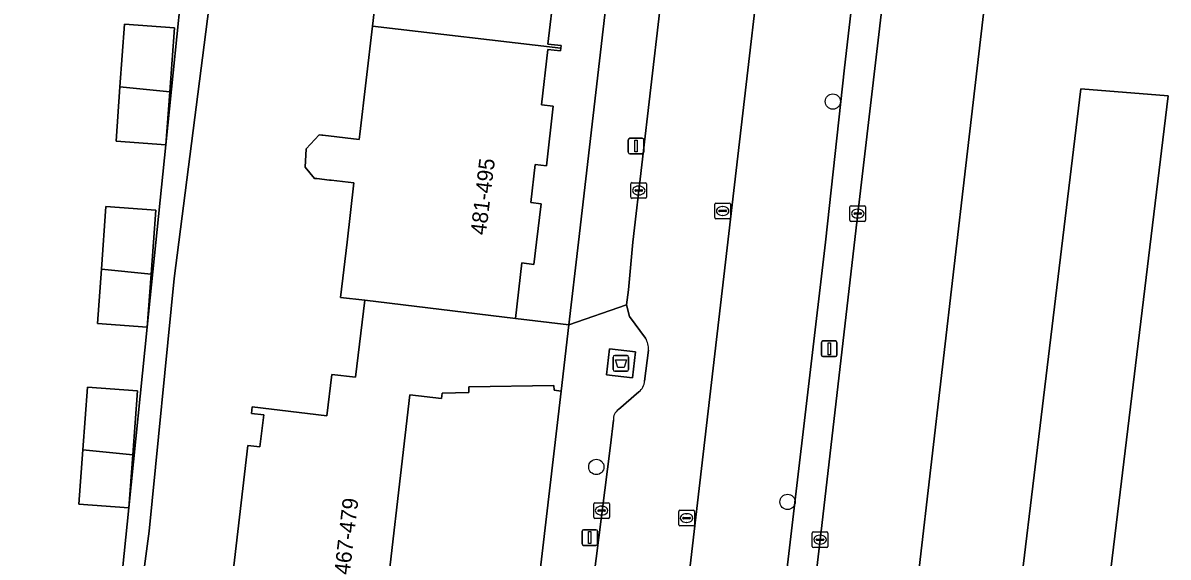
# Model space of a CAD drawing. Extents: x 160856 to 161310, y 384024 to 384878.
# Drawn here: x 161199.1 to 161272.3, y 384479.9 to 384514 of the extents above; entities that cross this region are included whole.
import ezdxf

# ---------------------------------------------------------------- set-up
doc = ezdxf.new("R2010")
doc.units = 0
for name, color, linetype in [('IMGEO_Afval_apart_plaats', 7, 'Continuous'), ('IMGEO_Berm_groen', 7, 'Continuous'), ('IMGEO_Boom', 7, 'Continuous'), ('IMGEO_Erf', 7, 'Continuous'), ('IMGEO_Groenvoorziening', 7, 'Continuous'), ('IMGEO_Kolk', 7, 'Continuous'), ('IMGEO_Lichtmast', 7, 'Continuous'), ('IMGEO_Pand', 7, 'Continuous'), ('IMGEO_Pand_nummerreeks', 7, 'Continuous'), ('IMGEO_Parkeervlak_open', 7, 'Continuous'), ('IMGEO_Rijbaan_lokaal_gesloten', 7, 'Continuous'), ('IMGEO_Rijbaan_lokaal_open', 7, 'Continuous'), ('IMGEO_Voetpad_gesloten', 7, 'Continuous'), ('IMGEO_Voetpad_open', 7, 'Continuous')]:
    doc.layers.add(name, color=color, linetype=linetype)

msp = doc.modelspace()

# ---------------------------------------------------------------- linework, layer by layer
at = {"layer": 'IMGEO_Afval_apart_plaats'}
for p, q in [((161236.804, 384491.859), (161236.804, 384492.659)), ((161236.804, 384492.659), (161236.804, 384491.859)), ((161236.904, 384492.759), (161237.694, 384492.759)), ((161237.694, 384492.759), (161236.904, 384492.759)), ((161237.794, 384492.659), (161237.794, 384491.859)), ((161237.794, 384491.859), (161237.794, 384492.659)), ((161237.694, 384491.759), (161236.904, 384491.759)), ((161236.904, 384491.759), (161237.694, 384491.759))]:
    msp.add_line(p, q, dxfattribs=at)
msp.add_lwpolyline([(161236.947, 384492.473), (161237.651, 384492.473), (161237.502, 384492.003), (161237.096, 384492.003), (161236.947, 384492.473)], dxfattribs=at)
for centre, start, end in [((161236.904, 384492.659), 90, 180), ((161236.904, 384492.659), 90, 180), ((161237.694, 384492.659), 0, 90), ((161237.694, 384492.659), 360, 90), ((161236.904, 384491.859), 180, 270), ((161236.904, 384491.859), 180, 270), ((161237.694, 384491.859), 270, 0), ((161237.694, 384491.859), 270, 0)]:
    msp.add_arc(centre, 0.1, start, end, dxfattribs=at)
at = {"layer": 'IMGEO_Berm_groen'}
for points in [[(161271.226, 384656.034), (161271.075, 384657.442), (161268.546, 384657.7), (161262.738, 384608.287), (161261.545, 384598.151), (161258.141, 384567.697), (161257.931, 384565.814), (161257.361, 384560.886), (161251.303, 384561.613), (161250.737, 384556.74), (161256.785, 384556.041), (161251.596, 384511.132), (161250.377, 384500), (161238.15, 384396.266), (161238.006, 384395.04), (161236.799, 384395.17)], [(161269.166, 384580.645), (161268.148, 384576.401), (161267.446, 384572.759), (161266.816, 384568.826), (161266.33, 384564.879), (161259.354, 384504.899), (161254.88, 384466.32), (161245.611, 384386.656)], [(161237.241, 384373.124), (161237.25, 384373.157), (161237.479, 384374.076), (161237.563, 384374.434), (161237.763, 384375.367), (161238.178, 384378.283), (161238.653, 384382.516), (161239.6, 384390.894), (161241.912, 384411.162), (161243.88, 384428.499), (161246.021, 384446.828), (161247.876, 384462.682), (161250.03, 384480.998), (161252.438, 384501.823), (161254.83, 384522.177)]]:
    msp.add_lwpolyline(points, dxfattribs=at)
msp.add_lwpolyline([(161265.455, 384453.116), (161259.942, 384453.927), (161266.699, 384509.793), (161272.275, 384509.332)], close=True, dxfattribs=at)
at = {"layer": 'IMGEO_Boom'}
for centre in [(161250.845, 384508.977), (161235.727, 384485.643), (161247.951, 384483.41)]:
    msp.add_circle(centre, 0.489, dxfattribs=at)
at = {"layer": 'IMGEO_Erf'}
for points in [[(161218.539, 384591.638), (161214.362, 384549.557), (161212.573, 384530.677), (161211.066, 384515.775), (161208.737, 384497.685), (161207.136, 384481.547), (161205.809, 384471.484), (161203.982, 384463.225), (161201.696, 384458.913), (161189.991, 384439.907)], [(161233.034, 384516.064), (161232.635, 384512.65), (161233.472, 384512.552), (161233.452, 384512.379), (161233.431, 384512.205), (161232.631, 384512.298), (161232.217, 384508.764), (161232.979, 384508.674), (161232.534, 384504.862), (161231.818, 384504.946), (161231.534, 384502.526), (161232.196, 384502.449), (161231.909, 384500), (161231.743, 384498.577), (161230.971, 384498.668), (161230.556, 384495.115), (161233.969, 384494.717), (161234.582, 384500), (161242.07, 384564.539)], [(161198.267, 384468.313), (161202.662, 384466.796), (161201.473, 384463.351), (161202.722, 384462.873), (161204.673, 384471.575), (161205.845, 384483.039), (161207.023, 384494.563), (161208.214, 384506.205), (161209.392, 384517.725), (161206.204, 384517.959), (161206.458, 384521.431), (161206.75, 384525.429), (161209.939, 384525.196), (161210.071, 384527.002), (161195.459, 384528.498)], [(161212.377, 384477.864), (161213.461, 384487.008), (161214.223, 384486.925), (161214.464, 384488.973), (161213.68, 384489.065), (161213.728, 384489.477), (161218.508, 384488.916), (161218.817, 384491.547), (161220.343, 384491.368), (161220.921, 384496.293), (161219.378, 384496.474), (161219.792, 384500), (161220.235, 384503.778), (161218.778, 384503.948), (161218.664, 384503.961), (161217.865, 384504.054), (161217.717, 384504.071), (161217.117, 384504.786), (161217.188, 384505.95), (161218.008, 384506.854), (161218.186, 384506.833), (161218.245, 384506.826), (161220.563, 384506.555), (161220.603, 384506.893), (161221.41, 384513.788), (161222.273, 384521.163)], [(161220.779, 384382.081), (161233.475, 384490.485), (161233.037, 384490.536), (161233.011, 384490.844), (161227.582, 384490.749), (161227.583, 384490.401), (161225.875, 384490.364), (161225.833, 384490.009), (161223.81, 384490.245), (161221.943, 384474.242)]]:
    msp.add_lwpolyline(points, dxfattribs=at)
for points in [[(161208.214, 384506.205), (161205.026, 384506.439), (161205.28, 384509.911), (161205.572, 384513.909), (161208.761, 384513.676), (161208.462, 384509.586)], [(161204.381, 384502.267), (161207.57, 384502.034), (161207.271, 384497.944), (161207.023, 384494.563), (161203.835, 384494.797), (161204.089, 384498.269)], [(161205.845, 384483.039), (161202.657, 384483.273), (161202.911, 384486.745), (161203.203, 384490.743), (161206.392, 384490.51), (161206.093, 384486.42)]]:
    msp.add_lwpolyline(points, close=True, dxfattribs=at)
at = {"layer": 'IMGEO_Groenvoorziening'}
msp.add_lwpolyline([(161265.455, 384453.116), (161272.275, 384509.332), (161266.699, 384509.793), (161259.942, 384453.927)], close=True, dxfattribs=at)
at = {"layer": 'IMGEO_Kolk'}
for p, q in [((161237.938, 384502.87), (161237.938, 384503.722)), ((161238.013, 384503.796), (161238.865, 384503.796)), ((161238.426, 384503.576), (161238.451, 384503.576)), ((161238.939, 384503.722), (161238.939, 384502.87)), ((161238.865, 384502.796), (161238.013, 384502.796)), ((161238.197, 384503.29), (161238.197, 384503.302)), ((161238.635, 384503.253), (161238.237, 384503.253)), ((161238.24, 384503.339), (161238.638, 384503.339)), ((161238.449, 384503.016), (161238.424, 384503.016)), ((161238.681, 384503.302), (161238.681, 384503.29)), ((161243.301, 384501.563), (161243.301, 384502.415)), ((161243.376, 384502.489), (161244.228, 384502.489)), ((161243.603, 384502.032), (161244.001, 384502.032)), ((161243.789, 384502.269), (161243.814, 384502.269)), ((161244.302, 384502.415), (161244.302, 384501.563)), ((161251.937, 384501.397), (161251.937, 384502.249)), ((161252.012, 384502.323), (161252.864, 384502.323)), ((161252.425, 384502.103), (161252.45, 384502.103)), ((161252.938, 384502.249), (161252.938, 384501.397)), ((161244.228, 384501.489), (161243.376, 384501.489)), ((161243.56, 384501.983), (161243.56, 384501.995)), ((161243.998, 384501.946), (161243.6, 384501.946)), ((161243.812, 384501.709), (161243.787, 384501.709)), ((161244.044, 384501.995), (161244.044, 384501.983)), ((161252.864, 384501.323), (161252.012, 384501.323)), ((161252.196, 384501.817), (161252.196, 384501.829)), ((161252.634, 384501.78), (161252.236, 384501.78)), ((161252.239, 384501.866), (161252.637, 384501.866)), ((161252.448, 384501.543), (161252.423, 384501.543)), ((161252.68, 384501.829), (161252.68, 384501.817)), ((161235.562, 384482.434), (161235.562, 384483.286)), ((161235.637, 384483.36), (161236.489, 384483.36)), ((161236.05, 384483.14), (161236.075, 384483.14)), ((161236.563, 384483.286), (161236.563, 384482.434)), ((161236.489, 384482.36), (161235.637, 384482.36)), ((161235.821, 384482.854), (161235.821, 384482.866)), ((161236.259, 384482.817), (161235.861, 384482.817)), ((161235.864, 384482.903), (161236.262, 384482.903)), ((161236.073, 384482.58), (161236.048, 384482.58)), ((161236.305, 384482.866), (161236.305, 384482.854)), ((161240.995, 384481.953), (161240.995, 384482.805)), ((161241.07, 384482.879), (161241.922, 384482.879)), ((161241.254, 384482.373), (161241.254, 384482.385)), ((161241.692, 384482.336), (161241.294, 384482.336)), ((161241.297, 384482.422), (161241.695, 384482.422)), ((161241.483, 384482.659), (161241.508, 384482.659)), ((161241.738, 384482.385), (161241.738, 384482.373)), ((161241.996, 384482.805), (161241.996, 384481.953)), ((161241.922, 384481.879), (161241.07, 384481.879)), ((161241.506, 384482.099), (161241.481, 384482.099)), ((161249.529, 384480.572), (161249.529, 384481.424)), ((161249.604, 384481.498), (161250.456, 384481.498)), ((161249.788, 384480.992), (161249.788, 384481.004)), ((161250.226, 384480.955), (161249.828, 384480.955)), ((161249.831, 384481.041), (161250.229, 384481.041)), ((161250.017, 384481.278), (161250.042, 384481.278)), ((161250.272, 384481.004), (161250.272, 384480.992)), ((161250.53, 384481.424), (161250.53, 384480.572)), ((161250.456, 384480.498), (161249.604, 384480.498)), ((161250.04, 384480.718), (161250.015, 384480.718))]:
    msp.add_line(p, q, dxfattribs=at)
for points in [[(161237.938, 384502.87), (161237.938, 384503.722)], [(161238.013, 384503.796), (161238.865, 384503.796)], [(161238.939, 384503.722), (161238.939, 384502.87)], [(161238.865, 384502.796), (161238.013, 384502.796)], [(161243.301, 384501.563), (161243.301, 384502.415)], [(161243.376, 384502.489), (161244.228, 384502.489)], [(161244.302, 384502.415), (161244.302, 384501.563)], [(161251.937, 384501.397), (161251.937, 384502.249)], [(161252.012, 384502.323), (161252.864, 384502.323)], [(161252.938, 384502.249), (161252.938, 384501.397)], [(161244.228, 384501.489), (161243.376, 384501.489)], [(161252.864, 384501.323), (161252.012, 384501.323)], [(161235.562, 384482.434), (161235.562, 384483.286)], [(161235.637, 384483.36), (161236.489, 384483.36)], [(161236.563, 384483.286), (161236.563, 384482.434)], [(161236.489, 384482.36), (161235.637, 384482.36)], [(161240.995, 384481.953), (161240.995, 384482.805)], [(161241.07, 384482.879), (161241.922, 384482.879)], [(161241.996, 384482.805), (161241.996, 384481.953)], [(161241.922, 384481.879), (161241.07, 384481.879)], [(161249.529, 384480.572), (161249.529, 384481.424)], [(161249.604, 384481.498), (161250.456, 384481.498)], [(161250.53, 384481.424), (161250.53, 384480.572)], [(161250.456, 384480.498), (161249.604, 384480.498)]]:
    msp.add_lwpolyline(points, dxfattribs=at)
for centre, radius, start, end in [((161238.015, 384503.72), 0.0765, 91.55205, 178.44795), ((161238.015, 384503.72), 0.0765, 91.55205, 178.44795), ((161238.863, 384503.72), 0.0765, 1.55205, 88.44795), ((161238.863, 384503.72), 0.0765, 1.55205, 88.44795), ((161238.015, 384502.872), 0.0765, 181.55205, 268.44795), ((161238.015, 384502.872), 0.0765, 181.55205, 268.44795), ((161238.237, 384503.299), 0.0403, 85.87752, 175.75265), ((161238.234, 384503.289), 0.0366, 178.93798, 274.71019), ((161238.638, 384503.296), 0.043, 264.86636, 352.45326), ((161238.642, 384503.301), 0.0386, 1.73085, 96.63898), ((161238.863, 384502.872), 0.0765, 271.55205, 358.44795), ((161238.863, 384502.872), 0.0765, 271.55205, 358.44795), ((161243.378, 384502.413), 0.0765, 91.55205, 178.44795), ((161243.378, 384502.413), 0.0765, 91.55205, 178.44795), ((161243.6, 384501.992), 0.0403, 85.87752, 175.75265), ((161244.005, 384501.994), 0.0386, 1.73085, 96.63898), ((161244.226, 384502.413), 0.0765, 1.55205, 88.44795), ((161244.226, 384502.413), 0.0765, 1.55205, 88.44795), ((161252.014, 384502.247), 0.0765, 91.55205, 178.44795), ((161252.014, 384502.247), 0.0765, 91.55205, 178.44795), ((161252.862, 384502.247), 0.0765, 1.55205, 88.44795), ((161252.862, 384502.247), 0.0765, 1.55205, 88.44795), ((161243.378, 384501.565), 0.0765, 181.55205, 268.44795), ((161243.378, 384501.565), 0.0765, 181.55205, 268.44795), ((161243.597, 384501.982), 0.0366, 178.93798, 274.71019), ((161244.001, 384501.989), 0.043, 264.86636, 352.45326), ((161244.226, 384501.565), 0.0765, 271.55205, 358.44795), ((161244.226, 384501.565), 0.0765, 271.55205, 358.44795), ((161252.014, 384501.399), 0.0765, 181.55205, 268.44795), ((161252.014, 384501.399), 0.0765, 181.55205, 268.44795), ((161252.236, 384501.826), 0.0403, 85.87752, 175.75265), ((161252.233, 384501.816), 0.0366, 178.93798, 274.71019), ((161252.637, 384501.823), 0.043, 264.86636, 352.45326), ((161252.641, 384501.828), 0.0386, 1.73085, 96.63898), ((161252.862, 384501.399), 0.0765, 271.55205, 358.44795), ((161252.862, 384501.399), 0.0765, 271.55205, 358.44795), ((161235.639, 384483.284), 0.0765, 91.55205, 178.44795), ((161235.639, 384483.284), 0.0765, 91.55205, 178.44795), ((161236.487, 384483.284), 0.0765, 1.55205, 88.44795), ((161236.487, 384483.284), 0.0765, 1.55205, 88.44795), ((161235.639, 384482.436), 0.0765, 181.55205, 268.44795), ((161235.639, 384482.436), 0.0765, 181.55205, 268.44795), ((161235.861, 384482.863), 0.0403, 85.87752, 175.75265), ((161235.858, 384482.853), 0.0366, 178.93798, 274.71019), ((161236.262, 384482.86), 0.043, 264.86636, 352.45326), ((161236.266, 384482.865), 0.0386, 1.73085, 96.63898), ((161236.487, 384482.436), 0.0765, 271.55205, 358.44795), ((161236.487, 384482.436), 0.0765, 271.55205, 358.44795), ((161241.072, 384482.803), 0.0765, 91.55205, 178.44795), ((161241.072, 384482.803), 0.0765, 91.55205, 178.44795), ((161241.294, 384482.382), 0.0403, 85.87752, 175.75265), ((161241.291, 384482.372), 0.0366, 178.93798, 274.71019), ((161241.695, 384482.379), 0.043, 264.86636, 352.45326), ((161241.699, 384482.384), 0.0386, 1.73085, 96.63898), ((161241.92, 384482.803), 0.0765, 1.55205, 88.44795), ((161241.92, 384482.803), 0.0765, 1.55205, 88.44795), ((161241.072, 384481.955), 0.0765, 181.55205, 268.44795), ((161241.072, 384481.955), 0.0765, 181.55205, 268.44795), ((161241.92, 384481.955), 0.0765, 271.55205, 358.44795), ((161241.92, 384481.955), 0.0765, 271.55205, 358.44795), ((161249.606, 384481.422), 0.0765, 91.55205, 178.44795), ((161249.606, 384481.422), 0.0765, 91.55205, 178.44795), ((161249.828, 384481.001), 0.0403, 85.87752, 175.75265), ((161249.825, 384480.991), 0.0366, 178.93798, 274.71019), ((161250.229, 384480.998), 0.043, 264.86636, 352.45326), ((161250.233, 384481.003), 0.0386, 1.73085, 96.63898), ((161250.454, 384481.422), 0.0765, 1.55205, 88.44795), ((161250.454, 384481.422), 0.0765, 1.55205, 88.44795), ((161249.606, 384480.574), 0.0765, 181.55205, 268.44795), ((161249.606, 384480.574), 0.0765, 181.55205, 268.44795), ((161250.454, 384480.574), 0.0765, 271.55205, 358.44795), ((161250.454, 384480.574), 0.0765, 271.55205, 358.44795)]:
    msp.add_arc(centre, radius, start, end, dxfattribs=at)
for centre, major_axis, ratio, start_param, end_param in [((161238.425, 384503.296), (-0.387, 0.002), 0.722429, 4.712389, 7.853982), ((161238.45, 384503.296), (-0.39, 0.002), 0.717154, 1.570796, 4.712389), ((161243.788, 384501.989), (-0.387, 0.002), 0.722429, 4.712389, 7.853982), ((161243.813, 384501.989), (-0.39, 0.002), 0.717154, 1.570796, 4.712389), ((161252.424, 384501.823), (-0.387, 0.002), 0.722429, 4.712389, 7.853982), ((161252.449, 384501.823), (-0.39, 0.002), 0.717154, 1.570796, 4.712389), ((161236.049, 384482.86), (-0.387, 0.002), 0.722429, 4.712389, 7.853982), ((161236.074, 384482.86), (-0.39, 0.002), 0.717154, 1.570796, 4.712389), ((161241.482, 384482.379), (-0.387, 0.002), 0.722429, 4.712389, 7.853982), ((161241.507, 384482.379), (-0.39, 0.002), 0.717154, 1.570796, 4.712389), ((161250.016, 384480.998), (-0.387, 0.002), 0.722429, 4.712389, 7.853982), ((161250.041, 384480.998), (-0.39, 0.002), 0.717154, 1.570796, 4.712389)]:
    msp.add_ellipse(centre, major_axis=major_axis, ratio=ratio, start_param=start_param, end_param=end_param, dxfattribs=at)
at = {"layer": 'IMGEO_Lichtmast'}
for p, q in [((161237.772, 384505.734), (161237.772, 384506.534)), ((161237.772, 384506.534), (161237.772, 384505.734)), ((161237.872, 384506.634), (161238.662, 384506.634)), ((161238.662, 384506.634), (161237.872, 384506.634)), ((161238.762, 384506.534), (161238.762, 384505.734)), ((161238.762, 384505.734), (161238.762, 384506.534)), ((161238.662, 384505.634), (161237.872, 384505.634)), ((161237.872, 384505.634), (161238.662, 384505.634)), ((161250.116, 384492.787), (161250.116, 384493.587)), ((161250.116, 384493.587), (161250.116, 384492.787)), ((161250.216, 384493.687), (161251.006, 384493.687)), ((161251.006, 384493.687), (161250.216, 384493.687)), ((161251.106, 384493.587), (161251.106, 384492.787)), ((161251.106, 384492.787), (161251.106, 384493.587)), ((161251.006, 384492.687), (161250.216, 384492.687)), ((161250.216, 384492.687), (161251.006, 384492.687)), ((161234.815, 384480.736), (161234.815, 384481.536)), ((161234.815, 384481.536), (161234.815, 384480.736)), ((161234.915, 384481.636), (161235.705, 384481.636)), ((161235.705, 384481.636), (161234.915, 384481.636)), ((161235.805, 384481.536), (161235.805, 384480.736)), ((161235.805, 384480.736), (161235.805, 384481.536)), ((161235.705, 384480.636), (161234.915, 384480.636)), ((161234.915, 384480.636), (161235.705, 384480.636))]:
    msp.add_line(p, q, dxfattribs=at)
for points in [[(161238.192, 384506.509), (161238.342, 384506.509), (161238.342, 384505.759), (161238.192, 384505.759), (161238.192, 384506.509)], [(161250.536, 384493.562), (161250.686, 384493.562), (161250.686, 384492.812), (161250.536, 384492.812), (161250.536, 384493.562)], [(161235.235, 384481.511), (161235.385, 384481.511), (161235.385, 384480.761), (161235.235, 384480.761), (161235.235, 384481.511)]]:
    msp.add_lwpolyline(points, dxfattribs=at)
for centre, start, end in [((161237.872, 384506.534), 90, 180), ((161237.872, 384506.534), 90, 180), ((161238.662, 384506.534), 0, 90), ((161238.662, 384506.534), 360, 90), ((161237.872, 384505.734), 180, 270), ((161237.872, 384505.734), 180, 270), ((161238.662, 384505.734), 270, 0), ((161238.662, 384505.734), 270, 0), ((161250.216, 384493.587), 90, 180), ((161250.216, 384493.587), 90, 180), ((161251.006, 384493.587), 0, 90), ((161251.006, 384493.587), 360, 90), ((161250.216, 384492.787), 180, 270), ((161250.216, 384492.787), 180, 270), ((161251.006, 384492.787), 270, 0), ((161251.006, 384492.787), 270, 0), ((161234.915, 384481.536), 90, 180), ((161234.915, 384481.536), 90, 180), ((161235.705, 384481.536), 0, 90), ((161235.705, 384481.536), 360, 90), ((161234.915, 384480.736), 180, 270), ((161234.915, 384480.736), 180, 270), ((161235.705, 384480.736), 270, 0), ((161235.705, 384480.736), 270, 0)]:
    msp.add_arc(centre, 0.1, start, end, dxfattribs=at)
at = {"layer": 'IMGEO_Pand'}
for points in [[(161222.273, 384521.163), (161221.41, 384513.788), (161233.452, 384512.379), (161233.472, 384512.552), (161232.635, 384512.65), (161233.034, 384516.064)], [(161221.943, 384474.242), (161223.81, 384490.245), (161225.833, 384490.009), (161225.875, 384490.364), (161227.583, 384490.401), (161227.582, 384490.749), (161233.011, 384490.844), (161233.037, 384490.536), (161233.475, 384490.485), (161233.969, 384494.717), (161230.556, 384495.115), (161220.921, 384496.293), (161220.343, 384491.368), (161218.817, 384491.547), (161218.508, 384488.916), (161213.728, 384489.477), (161213.68, 384489.065), (161214.464, 384488.973), (161214.223, 384486.925), (161213.461, 384487.008), (161212.377, 384477.864)]]:
    msp.add_lwpolyline(points, dxfattribs=at)
for points in [[(161208.462, 384509.586), (161208.761, 384513.676), (161205.572, 384513.909), (161205.28, 384509.911)], [(161231.818, 384504.946), (161232.534, 384504.862), (161232.979, 384508.674), (161232.217, 384508.764), (161232.631, 384512.298), (161233.431, 384512.205), (161233.452, 384512.379), (161221.41, 384513.788), (161220.603, 384506.893), (161220.563, 384506.555), (161218.245, 384506.826), (161218.186, 384506.833), (161218.008, 384506.854), (161217.188, 384505.95), (161217.117, 384504.786), (161217.717, 384504.071), (161217.865, 384504.054), (161218.664, 384503.961), (161218.778, 384503.948), (161220.235, 384503.778), (161219.792, 384500), (161219.378, 384496.474), (161220.921, 384496.293), (161230.556, 384495.115), (161230.971, 384498.668), (161231.743, 384498.577), (161231.909, 384500), (161232.196, 384502.449), (161231.534, 384502.526)], [(161208.462, 384509.586), (161205.28, 384509.911), (161205.026, 384506.439), (161208.214, 384506.205)], [(161204.089, 384498.269), (161207.271, 384497.944), (161207.57, 384502.034), (161204.381, 384502.267)], [(161204.089, 384498.269), (161203.835, 384494.797), (161207.023, 384494.563), (161207.271, 384497.944)], [(161202.911, 384486.745), (161206.093, 384486.42), (161206.392, 384490.51), (161203.203, 384490.743)], [(161202.911, 384486.745), (161202.657, 384483.273), (161205.845, 384483.039), (161206.093, 384486.42)]]:
    msp.add_lwpolyline(points, close=True, dxfattribs=at)
at = {"layer": 'IMGEO_Parkeervlak_open'}
for points in [[(161256.785, 384556.041), (161250.737, 384556.74), (161231.686, 384393.141)], [(161236.799, 384395.17), (161238.006, 384395.04), (161238.15, 384396.266), (161250.377, 384500), (161251.596, 384511.132), (161256.785, 384556.041)]]:
    msp.add_lwpolyline(points, dxfattribs=at)
at = {"layer": 'IMGEO_Rijbaan_lokaal_gesloten'}
for points in [[(161261.966, 384583.337), (161261.579, 384580.114), (161259.33, 384560.777), (161257.178, 384542.439), (161254.83, 384522.177), (161252.438, 384501.823), (161250.03, 384480.998), (161247.876, 384462.682), (161246.021, 384446.828), (161243.88, 384428.499), (161241.912, 384411.162), (161239.6, 384390.894), (161238.653, 384382.516), (161238.178, 384378.283), (161237.763, 384375.367), (161237.563, 384374.434), (161237.479, 384374.076), (161237.25, 384373.157), (161237.241, 384373.124), (161237.099, 384372.576), (161236.892, 384371.866), (161236.493, 384370.578)], [(161245.611, 384386.656), (161254.88, 384466.32), (161259.354, 384504.899), (161266.33, 384564.879), (161266.816, 384568.826), (161267.446, 384572.759), (161268.148, 384576.401), (161269.166, 384580.645)]]:
    msp.add_lwpolyline(points, dxfattribs=at)
at = {"layer": 'IMGEO_Rijbaan_lokaal_open'}
for points in [[(161253.842, 384635.509), (161253.738, 384634.519), (161250.766, 384609.622), (161249.855, 384601.831), (161243.381, 384545.472), (161239.778, 384514.805), (161238.057, 384500), (161237.777, 384496.96), (161237.656, 384495.995), (161237.846, 384495.256), (161238.878, 384493.86)], [(161236.821, 384488.628), (161236.635, 384487.009), (161235.532, 384478.284), (161231.826, 384447.259), (161225.155, 384389.562), (161224.63, 384384.341), (161229.978, 384383.71), (161230.652, 384383.631), (161231.223, 384389.168), (161231.686, 384393.141), (161250.737, 384556.74)], [(161239.069, 384493.111), (161238.816, 384491.129)], [(161238.445, 384490.445), (161237.137, 384489.306)]]:
    msp.add_lwpolyline(points, dxfattribs=at)
for centre, radius, start, end in [((161237.689, 384493.158), 1.381, 358.05596, 30.55586), ((161237.894, 384491.187), 0.924, 306.62022, 356.42918), ((161237.572, 384488.69), 0.754, 125.26789, 184.75385)]:
    msp.add_arc(centre, radius, start, end, dxfattribs=at)
at = {"layer": 'IMGEO_Voetpad_gesloten'}
msp.add_lwpolyline([(161238.228, 384492.995), (161236.56, 384493.185), (161236.371, 384491.524), (161238.039, 384491.333)], close=True, dxfattribs=at)
at = {"layer": 'IMGEO_Voetpad_open'}
for points in [[(161242.07, 384564.539), (161234.582, 384500), (161233.969, 384494.717), (161237.656, 384495.995), (161237.777, 384496.96), (161238.057, 384500), (161239.778, 384514.805), (161243.381, 384545.472), (161249.855, 384601.831)], [(161189.991, 384439.907), (161201.696, 384458.913), (161203.982, 384463.225), (161205.809, 384471.484), (161207.136, 384481.547), (161208.737, 384497.685), (161211.066, 384515.775), (161212.573, 384530.677), (161214.362, 384549.557), (161218.539, 384591.638)], [(161195.459, 384528.498), (161210.071, 384527.002), (161209.939, 384525.196), (161209.64, 384521.106), (161209.392, 384517.725), (161208.214, 384506.205), (161207.023, 384494.563), (161205.845, 384483.039), (161204.673, 384471.575), (161202.722, 384462.873), (161201.473, 384463.351), (161197.078, 384464.867)], [(161238.878, 384493.86), (161237.846, 384495.256), (161237.656, 384495.995), (161233.969, 384494.717), (161233.475, 384490.485), (161220.779, 384382.081), (161222.465, 384379.543)], [(161238.816, 384491.129), (161239.069, 384493.111)], [(161237.137, 384489.306), (161238.445, 384490.445)], [(161231.826, 384447.259), (161235.532, 384478.284), (161236.635, 384487.009), (161236.821, 384488.628)]]:
    msp.add_lwpolyline(points, dxfattribs=at)
msp.add_lwpolyline([(161236.371, 384491.524), (161236.56, 384493.185), (161238.228, 384492.995), (161238.039, 384491.333)], close=True, dxfattribs=at)
for centre, radius, start, end in [((161237.689, 384493.158), 1.381, 358.05596, 30.55586), ((161237.894, 384491.187), 0.924, 306.62022, 356.42918), ((161237.572, 384488.69), 0.754, 125.26789, 184.75385)]:
    msp.add_arc(centre, radius, start, end, dxfattribs=at)

# ---------------------------------------------------------------- texts
at = {"layer": 'IMGEO_Pand_nummerreeks'}
for s, rotation, p in [('481-495', 83.12472, (161228.666, 384500.416)), ('467-479', 83.33677, (161219.958, 384478.724))]:
    msp.add_text(s, height=1, rotation=rotation, dxfattribs=at).set_placement(p)

doc.saveas('drawing.dxf')
